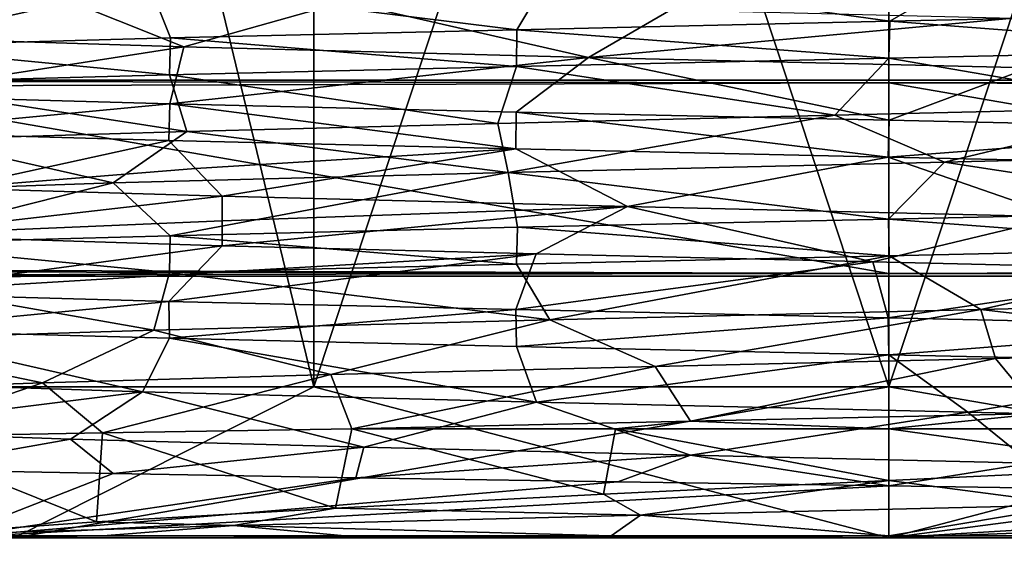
# Model space of a CAD drawing. Header units: metres. Extents: x -205 to 205, y -82 to 82.
# Tile 390 of 426: x 123.01 to 132.05, y 27.39 to 32.35. Entities that reach past the tile are written whole.
import ezdxf

# ---------------------------------------------------------------- set-up
doc = ezdxf.new("R2010")
doc.units = ezdxf.units.M
doc.layers.add('solid_PRT0003', color=7, linetype='CONTINUOUS')

msp = doc.modelspace()

# ---------------------------------------------------------------- linework, layer by layer
at = {"layer": 'solid_PRT0003'}
for points in [[(0, -75), (0, 75), (200, 75)], [(200, -75), (0, -75), (200, 75)], [(125.714264, 44.910858, 33.636581), (121.852669, 28.985716, 29.775), (121.852654, 44.910858, 29.774971)], [(121.852654, 44.910858, 19.225029), (121.852669, 28.985716, 19.225), (125.714233, 28.985716, 15.363432)], [(121.852654, 44.910858, 19.225029), (125.714233, 28.985716, 15.363432), (125.714264, 44.910858, 15.363419)], [(125.714264, 44.910858, 33.636581), (125.714233, 28.985716, 33.636566), (121.852669, 28.985716, 29.775)], [(130.989243, 44.910858, 35.049999), (130.989243, 28.985716, 35.049999), (125.714233, 28.985716, 33.636566)], [(130.989243, 44.910858, 35.049999), (125.714233, 28.985716, 33.636566), (125.714264, 44.910858, 33.636581)], [(125.714264, 44.910858, 15.363419), (125.714233, 28.985716, 15.363432), (130.989243, 28.985716, 13.95)], [(125.714264, 44.910858, 15.363419), (130.989243, 28.985716, 13.95), (130.989243, 44.910858, 13.95)], [(136.264206, 44.910858, 33.636581), (136.264236, 28.985716, 33.636566), (130.989243, 28.985716, 35.049999)], [(136.264206, 44.910858, 33.636581), (130.989243, 28.985716, 35.049999), (130.989243, 44.910858, 35.049999)], [(130.989243, 44.910858, 13.95), (130.989243, 28.985716, 13.95), (136.264236, 28.985716, 15.363432)], [(130.989243, 44.910858, 13.95), (136.264236, 28.985716, 15.363432), (136.264206, 44.910858, 15.363419)], [(149.489243, 31.799999, 6), (149.489243, 40, 6), (112.489235, 40, 6)], [(112.489235, 31.799999, 6), (149.489243, 31.799999, 6), (112.489235, 40, 6)], [(88.489235, -37.5, 108.5), (173.489243, 37.5, 108.5), (88.489235, 37.5, 108.5)], [(88.489235, -37.5, 108.5), (173.489243, -37.5, 108.5), (173.489243, 37.5, 108.5)], [(172.061722, -37.5, 108.410858), (89.916756, -37.5, 108.410858), (89.916756, 37.5, 108.410858)], [(172.061722, 37.5, 108.410858), (172.061722, -37.5, 108.410858), (89.916756, 37.5, 108.410858)], [(131.916077, 32.871334, 36.682831), (127.880928, 32.774666, 36.314423), (130.995987, 32.338627, 37.699997)], [(131.916077, 32.871334, 36.682831), (130.995987, 32.338627, 37.699997), (134.411285, 32.412552, 37.248711)], [(127.880928, 32.774666, 36.314423), (124.200905, 32.679977, 34.657295), (127.576324, 32.261314, 37.25116)], [(127.880928, 32.774666, 36.314423), (127.576324, 32.261314, 37.25116), (130.995987, 32.338627, 37.699997)], [(121.142715, 32.666023, 17.268919), (123.310486, 32.592201, 14.996891), (121.491722, 32.199932, 16.815599)], [(124.200905, 32.679977, 34.657295), (121.248817, 32.582233, 31.87616), (121.665543, 32.110401, 33.843918)], [(124.200905, 32.679977, 34.657295), (121.665543, 32.110401, 33.843918), (124.396744, 32.187504, 35.935867)], [(124.200905, 32.679977, 34.657295), (124.396744, 32.187504, 35.935867), (127.576324, 32.261314, 37.25116)], [(123.310486, 32.592201, 14.996891), (124.519753, 32.103867, 14.137208), (121.491722, 32.199932, 16.815599)], [(123.310486, 32.592201, 14.996891), (125.991173, 32.517086, 13.352447), (124.519753, 32.103867, 14.137208)], [(125.991173, 32.517086, 13.352447), (128.233154, 32.006992, 12.596881), (124.519753, 32.103867, 14.137208)], [(125.991173, 32.517086, 13.352447), (128.986923, 32.443241, 12.447803), (128.233154, 32.006992, 12.596881)], [(128.986923, 32.443241, 12.447803), (132.129074, 32.368622, 12.336259), (128.233154, 32.006992, 12.596881)], [(130.995987, 32.338627, 37.699997), (127.576324, 32.261314, 37.25116), (130.989227, 32.000393, 37.700001)], [(132.129074, 32.368622, 12.336259), (132.27446, 31.912685, 12.350619), (128.233154, 32.006992, 12.596881)], [(130.995987, 32.338627, 37.699997), (130.989227, 32.000393, 37.700001), (134.405487, 32.075958, 37.250263)], [(134.411285, 32.412552, 37.248711), (130.995987, 32.338627, 37.699997), (134.405487, 32.075958, 37.250263)], [(127.576324, 32.261314, 37.25116), (124.396744, 32.187504, 35.935867), (127.57296, 31.924759, 37.250259)], [(127.576324, 32.261314, 37.25116), (127.57296, 31.924759, 37.250259), (130.989227, 32.000393, 37.700001)], [(121.491722, 32.199932, 16.815599), (124.519753, 32.103867, 14.137208), (121.649246, 31.657045, 15.172376)], [(124.396744, 32.187504, 35.935867), (121.665543, 32.110401, 33.843918), (124.389175, 31.849079, 35.931499)], [(124.396744, 32.187504, 35.935867), (124.389175, 31.849079, 35.931499), (127.57296, 31.924759, 37.250259)], [(124.519753, 32.103867, 14.137208), (124.390343, 31.58214, 13.067825), (121.649246, 31.657045, 15.172376)], [(121.665543, 32.110401, 33.843918), (121.655319, 31.773472, 33.833702), (124.389175, 31.849079, 35.931499)], [(124.519753, 32.103867, 14.137208), (128.233154, 32.006992, 12.596881), (124.390343, 31.58214, 13.067825)], [(133.60112, 31.550446, 36.433857), (134.405487, 32.075958, 37.250263), (130.989227, 32.000393, 37.700001)], [(128.233154, 32.006992, 12.596881), (127.567726, 31.505949, 11.751146), (124.390343, 31.58214, 13.067825)], [(128.233154, 32.006992, 12.596881), (130.990646, 31.430779, 11.3), (127.567726, 31.505949, 11.751146)], [(130.491898, 31.477411, 36.707851), (130.989227, 32.000393, 37.700001), (127.57296, 31.924759, 37.250259)], [(128.233154, 32.006992, 12.596881), (132.27446, 31.912685, 12.350619), (130.990646, 31.430779, 11.3)], [(133.60112, 31.550446, 36.433857), (130.989227, 32.000393, 37.700001), (130.491898, 31.477411, 36.707851)], [(127.401978, 31.402338, 36.177925), (127.57296, 31.924759, 37.250259), (124.389175, 31.849079, 35.931499)], [(130.491898, 31.477411, 36.707851), (127.57296, 31.924759, 37.250259), (127.401978, 31.402338, 36.177925)], [(132.27446, 31.912685, 12.350619), (134.398209, 31.355005, 11.747789), (130.990646, 31.430779, 11.3)], [(130.989243, 31.773819, 9), (149.489243, 31.799999, 6), (112.489235, 31.799999, 6)], [(130.989243, 31.773819, 9), (112.489235, 31.799999, 6), (121.057465, 31.742403, 12.6)], [(124.547478, 31.328615, 34.881538), (124.389175, 31.849079, 35.931499), (121.655319, 31.773472, 33.833702)], [(127.401978, 31.402338, 36.177925), (124.389175, 31.849079, 35.931499), (124.547478, 31.328615, 34.881538)], [(130.989243, 31.773819, 9), (140.921005, 31.742403, 12.6), (149.489243, 31.799999, 6)], [(130.989243, 31.773819, 9), (121.057465, 31.742403, 12.6), (130.989243, 30.02618, 9)], [(130.989243, 30.02618, 9), (121.057465, 31.742403, 12.6), (121.057465, 30.057598, 12.6)], [(124.547478, 31.328615, 34.881538), (121.655319, 31.773472, 33.833702), (122.112144, 31.253534, 32.893219)], [(130.989243, 31.773819, 9), (140.921005, 30.057598, 12.6), (140.921005, 31.742403, 12.6)], [(130.989243, 31.773819, 9), (130.989243, 30.02618, 9), (140.921005, 30.057598, 12.6)], [(121.650734, 31.320127, 15.170881), (121.649246, 31.657045, 15.172376), (124.390343, 31.58214, 13.067825)], [(121.650734, 31.320127, 15.170881), (124.390343, 31.58214, 13.067825), (124.381691, 31.244576, 13.072823)], [(124.390343, 31.58214, 13.067825), (127.56469, 31.169224, 11.751961), (124.381691, 31.244576, 13.072823)], [(124.390343, 31.58214, 13.067825), (127.567726, 31.505949, 11.751146), (127.56469, 31.169224, 11.751961)], [(133.60112, 31.550446, 36.433857), (130.491898, 31.477411, 36.707851), (131.498077, 31.046175, 36.707401)], [(133.60112, 31.550446, 36.433857), (131.498077, 31.046175, 36.707401), (135.441589, 31.14357, 35.877018)], [(130.491898, 31.477411, 36.707851), (127.401978, 31.402338, 36.177925), (127.497154, 30.952591, 36.206688)], [(130.491898, 31.477411, 36.707851), (127.497154, 30.952591, 36.206688), (131.498077, 31.046175, 36.707401)], [(127.567726, 31.505949, 11.751146), (130.98175, 31.093426, 11.300002), (127.56469, 31.169224, 11.751961)], [(127.567726, 31.505949, 11.751146), (130.990646, 31.430779, 11.3), (130.98175, 31.093426, 11.300002)], [(127.401978, 31.402338, 36.177925), (124.547478, 31.328615, 34.881538), (127.497154, 30.952591, 36.206688)], [(130.990646, 31.430779, 11.3), (134.398209, 31.355005, 11.747789), (130.98175, 31.093426, 11.300002)], [(134.398209, 31.355005, 11.747789), (134.400269, 31.017828, 11.748338), (130.98175, 31.093426, 11.300002)], [(122.384644, 30.807465, 15.826297), (121.650734, 31.320127, 15.170881), (124.381691, 31.244576, 13.072823)], [(124.547478, 31.328615, 34.881538), (122.112144, 31.253534, 32.893219), (123.87294, 30.855713, 34.430363)], [(124.547478, 31.328615, 34.881538), (123.87294, 30.855713, 34.430363), (127.497154, 30.952591, 36.206688)], [(122.112144, 31.253534, 32.893219), (121.033531, 30.759451, 31.582842), (123.87294, 30.855713, 34.430363)], [(122.384644, 30.807465, 15.826297), (124.381691, 31.244576, 13.072823), (124.627518, 30.989172, 13.497945)], [(124.627518, 30.989172, 13.497945), (124.381691, 31.244576, 13.072823), (127.56469, 31.169224, 11.751961)], [(124.873215, 30.733646, 13.922865), (124.627518, 30.989172, 13.497945), (127.56469, 31.169224, 11.751961)], [(128.590012, 30.639175, 12.52021), (124.873215, 30.733646, 13.922865), (127.56469, 31.169224, 11.751961)], [(128.590012, 30.639175, 12.52021), (127.56469, 31.169224, 11.751961), (130.98175, 31.093426, 11.300002)], [(132.56395, 30.544796, 12.384224), (128.590012, 30.639175, 12.52021), (130.98175, 31.093426, 11.300002)], [(132.56395, 30.544796, 12.384224), (130.98175, 31.093426, 11.300002), (134.400269, 31.017828, 11.748338)], [(135.441589, 31.14357, 35.877018), (131.498077, 31.046175, 36.707401), (134.409546, 30.599995, 37.249176)], [(122.384644, 30.807465, 15.826297), (124.627518, 30.989172, 13.497945), (124.873215, 30.733646, 13.922865)], [(131.498077, 31.046175, 36.707401), (127.497154, 30.952591, 36.206688), (130.985718, 30.52282, 37.700001)], [(131.498077, 31.046175, 36.707401), (130.985718, 30.52282, 37.700001), (134.409546, 30.599995, 37.249176)], [(127.497154, 30.952591, 36.206688), (123.87294, 30.855713, 34.430363), (124.394958, 30.371817, 35.934837)], [(127.497154, 30.952591, 36.206688), (124.394958, 30.371817, 35.934837), (127.580032, 30.449011, 37.252151)], [(127.497154, 30.952591, 36.206688), (127.580032, 30.449011, 37.252151), (130.985718, 30.52282, 37.700001)], [(123.87294, 30.855713, 34.430363), (121.033531, 30.759451, 31.582842), (121.65802, 30.297815, 33.836399)], [(123.87294, 30.855713, 34.430363), (121.65802, 30.297815, 33.836399), (124.394958, 30.371817, 35.934837)], [(122.384644, 30.807465, 15.826297), (124.873215, 30.733646, 13.922865), (121.754494, 30.375967, 16.501898)], [(124.873383, 30.506718, 13.923162), (121.754494, 30.375967, 16.501898), (124.873215, 30.733646, 13.922865)], [(124.873383, 30.506718, 13.923162), (124.873215, 30.733646, 13.922865), (128.590012, 30.639175, 12.52021)], [(128.590012, 30.639175, 12.52021), (127.75177, 30.206114, 12.718978), (124.87323, 30.279915, 13.922898)], [(124.873383, 30.506718, 13.923162), (128.590012, 30.639175, 12.52021), (124.87323, 30.279915, 13.922898)], [(128.590012, 30.639175, 12.52021), (130.841614, 30.132017, 12.282757), (127.75177, 30.206114, 12.718978)], [(132.56395, 30.544796, 12.384224), (130.841614, 30.132017, 12.282757), (128.590012, 30.639175, 12.52021)], [(132.56395, 30.544796, 12.384224), (133.945404, 30.058105, 12.645035), (130.841614, 30.132017, 12.282757)], [(134.409546, 30.599995, 37.249176), (130.985718, 30.52282, 37.700001), (134.406403, 30.262028, 37.250015)], [(124.873383, 30.506718, 13.923162), (124.87323, 30.279915, 13.922898), (121.754494, 30.375967, 16.501898)], [(127.580032, 30.449011, 37.252151), (124.394958, 30.371817, 35.934837), (127.572945, 30.110737, 37.250252)], [(127.580032, 30.449011, 37.252151), (127.572945, 30.110737, 37.250252), (130.990234, 30.186262, 37.700001)], [(130.985718, 30.52282, 37.700001), (127.580032, 30.449011, 37.252151), (130.990234, 30.186262, 37.700001)], [(130.985718, 30.52282, 37.700001), (130.990234, 30.186262, 37.700001), (134.406403, 30.262028, 37.250015)], [(121.754494, 30.375967, 16.501898), (124.87323, 30.279915, 13.922898), (121.650154, 29.8442, 15.171464)], [(124.394958, 30.371817, 35.934837), (121.65802, 30.297815, 33.836399), (124.389229, 30.03532, 35.93153)], [(124.394958, 30.371817, 35.934837), (124.389229, 30.03532, 35.93153), (127.572945, 30.110737, 37.250252)], [(121.650154, 29.8442, 15.171464), (124.87323, 30.279915, 13.922898), (124.627495, 30.024357, 13.497917)], [(121.65802, 30.297815, 33.836399), (121.655983, 29.959686, 33.83437), (124.389229, 30.03532, 35.93153)], [(124.627495, 30.024357, 13.497917), (124.87323, 30.279915, 13.922898), (127.75177, 30.206114, 12.718978)], [(131.833191, 29.69507, 36.688892), (134.406403, 30.262028, 37.250015), (130.990234, 30.186262, 37.700001)], [(131.833191, 29.69507, 36.688892), (135.703751, 29.78948, 35.771935), (134.406403, 30.262028, 37.250015)], [(124.381691, 29.76886, 13.072823), (124.627495, 30.024357, 13.497917), (127.75177, 30.206114, 12.718978)], [(127.565544, 29.693104, 11.751732), (124.381691, 29.76886, 13.072823), (127.75177, 30.206114, 12.718978)], [(127.565544, 29.693104, 11.751732), (127.75177, 30.206114, 12.718978), (130.841614, 30.132017, 12.282757)], [(127.876816, 29.600746, 36.314896), (130.990234, 30.186262, 37.700001), (127.572945, 30.110737, 37.250252)], [(127.876816, 29.600746, 36.314896), (131.833191, 29.69507, 36.688892), (130.990234, 30.186262, 37.700001)], [(127.876816, 29.600746, 36.314896), (127.572945, 30.110737, 37.250252), (124.389229, 30.03532, 35.93153)], [(130.982727, 29.617519, 11.300001), (127.565544, 29.693104, 11.751732), (130.841614, 30.132017, 12.282757)], [(130.982727, 29.617519, 11.300001), (130.841614, 30.132017, 12.282757), (133.945404, 30.058105, 12.645035)], [(130.989243, 30.02618, 9), (110.746834, 30.057598, 12.6), (110.689232, 30, 6)], [(130.989243, 30.02618, 9), (110.689232, 30, 6), (151.28923, 30, 6)], [(124.067749, 19.734287, 6), (151.28923, 30, 6), (110.689232, 30, 6)], [(120.910851, 19.734362, 6), (124.067749, 19.734287, 6), (110.689232, 30, 6)], [(130.989243, 30.02618, 9), (121.057465, 30.057598, 12.6), (110.746834, 30.057598, 12.6)], [(121.650154, 29.8442, 15.171464), (124.627495, 30.024357, 13.497917), (124.381691, 29.76886, 13.072823)], [(124.245064, 29.50629, 34.687866), (124.389229, 30.03532, 35.93153), (121.655983, 29.959686, 33.83437)], [(124.067749, 19.734287, 6), (125.646461, 17, 6), (151.28923, 30, 6)], [(124.245064, 29.50629, 34.687866), (127.876816, 29.600746, 36.314896), (124.389229, 30.03532, 35.93153)], [(125.646461, 17, 6), (151.28923, -30, 6), (151.28923, 30, 6)], [(134.400223, 29.541967, 11.748328), (130.982727, 29.617519, 11.300001), (133.945404, 30.058105, 12.645035)], [(130.989243, 30.02618, 9), (151.28923, 30, 6), (140.921005, 30.057598, 12.6)], [(121.328728, 29.411829, 31.979893), (124.245064, 29.50629, 34.687866), (121.655983, 29.959686, 33.83437)], [(121.650154, 29.8442, 15.171464), (124.381691, 29.76886, 13.072823), (121.65567, 29.506086, 15.165943)], [(124.389755, 29.430645, 13.068163), (121.65567, 29.506086, 15.165943), (124.381691, 29.76886, 13.072823)], [(124.389755, 29.430645, 13.068163), (124.381691, 29.76886, 13.072823), (127.565544, 29.693104, 11.751732)], [(131.833191, 29.69507, 36.688892), (135.022125, 29.318686, 36.033329), (135.703751, 29.78948, 35.771935)], [(127.572823, 29.35498, 11.749781), (124.389755, 29.430645, 13.068163), (127.565544, 29.693104, 11.751732)], [(127.572823, 29.35498, 11.749781), (127.565544, 29.693104, 11.751732), (130.982727, 29.617519, 11.300001)], [(127.876816, 29.600746, 36.314896), (128.843109, 29.170746, 36.527729), (131.833191, 29.69507, 36.688892)], [(131.833191, 29.69507, 36.688892), (128.843109, 29.170746, 36.527729), (131.965698, 29.244652, 36.678947)], [(131.833191, 29.69507, 36.688892), (131.965698, 29.244652, 36.678947), (135.022125, 29.318686, 36.033329)], [(124.245064, 29.50629, 34.687866), (125.868896, 29.096851, 35.593117), (127.876816, 29.600746, 36.314896)], [(127.876816, 29.600746, 36.314896), (125.868896, 29.096851, 35.593117), (128.843109, 29.170746, 36.527729)], [(130.989166, 29.27923, 11.3), (127.572823, 29.35498, 11.749781), (130.982727, 29.617519, 11.300001)], [(130.989166, 29.27923, 11.3), (130.982727, 29.617519, 11.300001), (134.400223, 29.541967, 11.748328)], [(134.406586, 29.203749, 11.75003), (130.989166, 29.27923, 11.3), (134.400223, 29.541967, 11.748328)], [(124.140259, 28.939913, 14.382401), (121.255661, 29.034233, 17.115549), (121.65567, 29.506086, 15.165943)], [(121.328728, 29.411829, 31.979893), (123.222649, 29.022707, 33.932053), (124.245064, 29.50629, 34.687866)], [(124.140259, 28.939913, 14.382401), (121.65567, 29.506086, 15.165943), (124.389755, 29.430645, 13.068163)], [(124.245064, 29.50629, 34.687866), (123.222649, 29.022707, 33.932053), (125.868896, 29.096851, 35.593117)], [(121.328728, 29.411829, 31.979893), (121.085716, 28.948868, 31.655264), (123.222649, 29.022707, 33.932053)], [(127.755211, 28.845451, 12.717915), (124.140259, 28.939913, 14.382401), (124.389755, 29.430645, 13.068163)], [(127.755211, 28.845451, 12.717915), (124.389755, 29.430645, 13.068163), (127.572823, 29.35498, 11.749781)], [(127.755211, 28.845451, 12.717915), (127.572823, 29.35498, 11.749781), (130.989166, 29.27923, 11.3)], [(131.712906, 28.750999, 12.303474), (127.755211, 28.845451, 12.717915), (130.989166, 29.27923, 11.3)], [(131.712906, 28.750999, 12.303474), (130.989166, 29.27923, 11.3), (134.406586, 29.203749, 11.75003)], [(135.022125, 29.318686, 36.033329), (131.965698, 29.244652, 36.678947), (132.383423, 28.740908, 37.626167)], [(131.965698, 29.244652, 36.678947), (128.843109, 29.170746, 36.527729), (129.169159, 28.670458, 37.573917)], [(131.965698, 29.244652, 36.678947), (129.169159, 28.670458, 37.573917), (132.383423, 28.740908, 37.626167)], [(135.588943, 28.656673, 13.180815), (131.712906, 28.750999, 12.303474), (134.406586, 29.203749, 11.75003)], [(125.868896, 29.096851, 35.593117), (123.222649, 29.022707, 33.932053), (123.773796, 28.562494, 35.508488)], [(125.868896, 29.096851, 35.593117), (123.773796, 28.562494, 35.508488), (126.062531, 28.600075, 36.746128)], [(128.843109, 29.170746, 36.527729), (125.868896, 29.096851, 35.593117), (126.062531, 28.600075, 36.746128)], [(128.843109, 29.170746, 36.527729), (126.062531, 28.600075, 36.746128), (129.169159, 28.670458, 37.573917)], [(123.222649, 29.022707, 33.932053), (121.085716, 28.948868, 31.655264), (121.777016, 28.524878, 33.848549)], [(124.140259, 28.939913, 14.382401), (121.281433, 28.579885, 17.081711), (121.255661, 29.034233, 17.115549)], [(123.222649, 29.022707, 33.932053), (121.777016, 28.524878, 33.848549), (123.773796, 28.562494, 35.508488)], [(124.140259, 28.939913, 14.382401), (123.4813, 28.505693, 14.86092), (121.281433, 28.579885, 17.081711)], [(121.852669, 28.985716, 29.775), (125.714233, 28.985716, 33.636566), (122.96357, 27.600075, 32.525661)], [(125.714233, 28.985716, 15.363432), (121.852669, 28.985716, 19.225), (122.96357, 27.600075, 16.474339)], [(130.989243, 28.985716, 35.049999), (130.989243, 27.600075, 35.849998), (122.96357, 27.600075, 32.525661)], [(125.714233, 28.985716, 33.636566), (130.989243, 28.985716, 35.049999), (122.96357, 27.600075, 32.525661)], [(125.714233, 28.985716, 15.363432), (122.96357, 27.600075, 16.474339), (130.989243, 27.600075, 13.15)], [(124.140259, 28.939913, 14.382401), (126.17041, 28.431704, 13.272345), (123.4813, 28.505693, 14.86092)], [(127.755211, 28.845451, 12.717915), (126.17041, 28.431704, 13.272345), (124.140259, 28.939913, 14.382401)], [(130.989243, 28.985716, 13.95), (125.714233, 28.985716, 15.363432), (130.989243, 27.600075, 13.15)], [(136.264236, 28.985716, 33.636566), (139.014893, 27.600075, 32.525661), (130.989243, 27.600075, 35.849998)], [(130.989243, 28.985716, 35.049999), (136.264236, 28.985716, 33.636566), (130.989243, 27.600075, 35.849998)], [(130.989243, 28.985716, 13.95), (130.989243, 27.600075, 13.15), (139.014893, 27.600075, 16.474339)], [(136.264236, 28.985716, 15.363432), (130.989243, 28.985716, 13.95), (139.014893, 27.600075, 16.474339)], [(127.755211, 28.845451, 12.717915), (129.169235, 28.357975, 12.418601), (126.17041, 28.431704, 13.272345)], [(131.712906, 28.750999, 12.303474), (129.169235, 28.357975, 12.418601), (127.755211, 28.845451, 12.717915)], [(130.989243, 28.600075, 37.700001), (132.383423, 28.740908, 37.626167), (129.169159, 28.670458, 37.573917)], [(131.712906, 28.750999, 12.303474), (132.291168, 28.283888, 12.351783), (129.169235, 28.357975, 12.418601)], [(130.989243, 28.600075, 37.700001), (136.064224, 28.600075, 36.685421), (132.383423, 28.740908, 37.626167)], [(135.588943, 28.656673, 13.180815), (132.291168, 28.283888, 12.351783), (131.712906, 28.750999, 12.303474)], [(128.480133, 28.600075, 37.459339), (129.169159, 28.670458, 37.573917), (126.062531, 28.600075, 36.746128)], [(128.480133, 28.600075, 37.459339), (130.989243, 28.600075, 37.700001), (129.169159, 28.670458, 37.573917)], [(121.281433, 28.579885, 17.081711), (123.4813, 28.505693, 14.86092), (121.909012, 28.225504, 15.442343)], [(123.719757, 27.745935, 34.478725), (123.773796, 28.562494, 35.508488), (121.777016, 28.524878, 33.848549)], [(125.911087, 27.87249, 35.891819), (123.773796, 28.562494, 35.508488), (123.719757, 27.745935, 34.478725)], [(125.911087, 27.87249, 35.891819), (126.062531, 28.600075, 36.746128), (123.773796, 28.562494, 35.508488)], [(128.368942, 27.999168, 36.823605), (126.062531, 28.600075, 36.746128), (125.911087, 27.87249, 35.891819)], [(128.368942, 27.999168, 36.823605), (128.480133, 28.600075, 37.459339), (126.062531, 28.600075, 36.746128)], [(130.989243, 28.124794, 37.22472), (128.480133, 28.600075, 37.459339), (128.368942, 27.999168, 36.823605)], [(130.989243, 28.124794, 37.22472), (130.989243, 28.600075, 37.700001), (128.480133, 28.600075, 37.459339)], [(133.515549, 28.244564, 37.093594), (136.064224, 28.600075, 36.685421), (130.989243, 28.600075, 37.700001)], [(133.515549, 28.244564, 37.093594), (130.989243, 28.600075, 37.700001), (130.989243, 28.124794, 37.22472)], [(123.719757, 27.745935, 34.478725), (121.777016, 28.524878, 33.848549), (121.881203, 27.618248, 32.644165)], [(123.4813, 28.505693, 14.86092), (123.872002, 28.188196, 13.875452), (121.909012, 28.225504, 15.442343)], [(123.4813, 28.505693, 14.86092), (126.17041, 28.431704, 13.272345), (123.872002, 28.188196, 13.875452)], [(126.17041, 28.431704, 13.272345), (126.098473, 28.150946, 12.724384), (123.872002, 28.188196, 13.875452)], [(126.17041, 28.431704, 13.272345), (129.169235, 28.357975, 12.418601), (126.098473, 28.150946, 12.724384)], [(129.169235, 28.357975, 12.418601), (128.502151, 28.113525, 12.032192), (126.098473, 28.150946, 12.724384)], [(129.169235, 28.357975, 12.418601), (130.989243, 28.076221, 11.823853), (128.502151, 28.113525, 12.032192)], [(129.169235, 28.357975, 12.418601), (132.291168, 28.283888, 12.351783), (130.989243, 28.076221, 11.823853)], [(132.291168, 28.283888, 12.351783), (134.249512, 28.026585, 12.301666), (130.989243, 28.076221, 11.823853)], [(121.909012, 28.225504, 15.442343), (123.872002, 28.188196, 13.875452), (122.362534, 27.600075, 15.873298)], [(123.872002, 28.188196, 13.875452), (126.098473, 28.150946, 12.724384), (122.362534, 27.600075, 15.873298)], [(133.515549, 28.244564, 37.093594), (130.989243, 28.124794, 37.22472), (132.690125, 27.901434, 36.598732)], [(126.098473, 28.150946, 12.724384), (128.502151, 28.113525, 12.032192), (122.362534, 27.600075, 15.873298)], [(128.502151, 28.113525, 12.032192), (130.989243, 28.076221, 11.823853), (122.362534, 27.600075, 15.873298)], [(130.989243, 28.124794, 37.22472), (128.368942, 27.999168, 36.823605), (128.710358, 27.806944, 36.503269)], [(130.989243, 28.124794, 37.22472), (128.710358, 27.806944, 36.503269), (132.690125, 27.901434, 36.598732)], [(130.989243, 28.076221, 11.823853), (130.989243, 27.600075, 12.3), (122.362534, 27.600075, 15.873298)], [(130.989243, 28.076221, 11.823853), (134.249512, 28.026585, 12.301666), (130.989243, 27.600075, 12.3)], [(134.249512, 28.026585, 12.301666), (137.266861, 27.976973, 13.601842), (130.989243, 27.600075, 12.3)], [(128.368942, 27.999168, 36.823605), (125.911087, 27.87249, 35.891819), (128.710358, 27.806944, 36.503269)], [(137.266861, 27.976973, 13.601842), (139.837479, 27.927296, 15.632083), (130.989243, 27.600075, 12.3)], [(139.837479, 27.927296, 15.632083), (139.615936, 27.600075, 15.873298), (130.989243, 27.600075, 12.3)], [(125.911087, 27.87249, 35.891819), (123.719757, 27.745935, 34.478725), (124.976723, 27.712564, 35.135849)], [(125.911087, 27.87249, 35.891819), (124.976723, 27.712564, 35.135849), (128.710358, 27.806944, 36.503269)], [(130.989243, 27.618248, 36.718174), (132.690125, 27.901434, 36.598732), (128.710358, 27.806944, 36.503269)], [(130.989243, 27.618248, 36.718174), (133.201935, 27.617754, 36.515644), (132.690125, 27.901434, 36.598732)], [(123.719757, 27.745935, 34.478725), (121.881203, 27.618248, 32.644165), (124.976723, 27.712564, 35.135849)], [(128.44017, 27.617786, 36.448837), (128.710358, 27.806944, 36.503269), (124.976723, 27.712564, 35.135849)], [(128.44017, 27.617786, 36.448837), (130.989243, 27.618248, 36.718174), (128.710358, 27.806944, 36.503269)], [(123.778084, 27.618021, 34.362938), (124.976723, 27.712564, 35.135849), (121.881203, 27.618248, 32.644165)], [(123.778084, 27.618021, 34.362938), (125.99736, 27.618063, 35.651699), (124.976723, 27.712564, 35.135849)], [(125.99736, 27.618063, 35.651699), (128.44017, 27.617786, 36.448837), (124.976723, 27.712564, 35.135849)], [(123.778084, 27.618021, 34.362938), (121.881203, 27.618248, 32.644165), (122.362534, 27.600075, 33.126701)], [(123.778084, 27.618021, 34.362938), (122.362534, 27.600075, 33.126701), (130.989243, 27.600075, 36.700001)], [(130.989243, 27.600075, 13.15), (122.362534, 27.600075, 15.873298), (130.989243, 27.600075, 12.3)], [(130.989243, 27.600075, 13.15), (122.96357, 27.600075, 16.474339), (122.362534, 27.600075, 15.873298)], [(130.989243, 27.600075, 35.849998), (130.989243, 27.600075, 36.700001), (122.362534, 27.600075, 33.126701)], [(122.96357, 27.600075, 32.525661), (130.989243, 27.600075, 35.849998), (122.362534, 27.600075, 33.126701)], [(123.778084, 27.618021, 34.362938), (130.989243, 27.600075, 36.700001), (125.99736, 27.618063, 35.651699)], [(125.99736, 27.618063, 35.651699), (130.989243, 27.600075, 36.700001), (128.44017, 27.617786, 36.448837)], [(128.44017, 27.617786, 36.448837), (130.989243, 27.600075, 36.700001), (130.989243, 27.618248, 36.718174)], [(130.989243, 27.618248, 36.718174), (130.989243, 27.600075, 36.700001), (139.615936, 27.600075, 33.126701)], [(130.989243, 27.618248, 36.718174), (139.615936, 27.600075, 33.126701), (133.201935, 27.617754, 36.515644)], [(130.989243, 27.600075, 13.15), (130.989243, 27.600075, 12.3), (139.615936, 27.600075, 15.873298)], [(139.014893, 27.600075, 16.474339), (130.989243, 27.600075, 13.15), (139.615936, 27.600075, 15.873298)], [(130.989243, 27.600075, 35.849998), (139.615936, 27.600075, 33.126701), (130.989243, 27.600075, 36.700001)], [(130.989243, 27.600075, 35.849998), (139.014893, 27.600075, 32.525661), (139.615936, 27.600075, 33.126701)]]:
    msp.add_3dface(points, dxfattribs=at)

doc.saveas('drawing.dxf')
